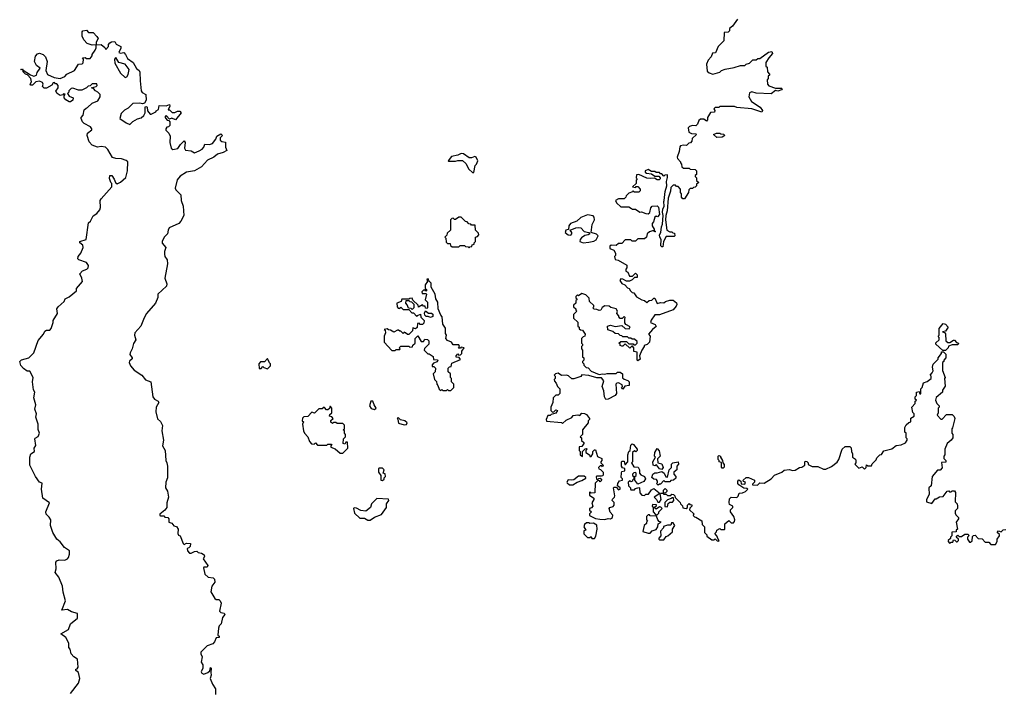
# Model space of a CAD drawing. Extents: x 2494118 to 2687960, y 757339 to 915227.
# Tile 301 of 364: x 2621800 to 2630442, y 865070 to 870941. Entities that reach past the tile are written whole.
import ezdxf

# ---------------------------------------------------------------- set-up
doc = ezdxf.new("R2010")
doc.units = 0

msp = doc.modelspace()

# ---------------------------------------------------------------- linework, layer by layer
at = {"layer": '0CON20XD'}
for points in [[(2628100, 870945), (2628056.4, 870883.6), (2628030, 870865), (2628030, 870845), (2628018.3, 870831.7), (2627981.7, 870828.3), (2627980, 870755), (2627930, 870705), (2627908.3, 870651.7), (2627881.7, 870648.3), (2627870, 870615), (2627843, 870587), (2627828.3, 870551.7), (2627835, 870490), (2627850, 870475), (2627885, 870462.5), (2627945, 870482.5), (2627960, 870495), (2627993, 870507), (2628071.7, 870521.7), (2628125, 870540), (2628165, 870540), (2628175, 870550), (2628205, 870560), (2628235, 870590), (2628265, 870590), (2628278.3, 870601.7), (2628295, 870602.5), (2628372.3, 870657.7), (2628402.5, 870662.5), (2628407.5, 870645), (2628375, 870607.5), (2628350, 870565), (2628350, 870535), (2628360, 870525), (2628363, 870483), (2628380, 870465), (2628380, 870455), (2628370, 870445), (2628370, 870425), (2628360, 870415), (2628362.5, 870375), (2628375, 870360), (2628435, 870340), (2628485, 870340), (2628492.5, 870335), (2628487.5, 870325), (2628455, 870313.3), (2628435, 870320), (2628395, 870292.5), (2628265, 870297.5), (2628225, 870307.5), (2628205, 870300), (2628200, 870265), (2628222.5, 870225), (2628300, 870175), (2628320, 870145), (2628315, 870130), (2628225, 870160), (2628095, 870170), (2628075, 870180), (2627945, 870180), (2627935, 870170), (2627905, 870170), (2627891.7, 870158.3), (2627900, 870145), (2627898.3, 870131.7), (2627861.7, 870128.3), (2627837.5, 870085), (2627837, 870063), (2627827, 870053), (2627805, 870070), (2627775, 870070), (2627761.7, 870058.3), (2627750, 870025), (2627735, 870010), (2627705, 870012.5), (2627680, 870005), (2627668.3, 869991.7), (2627672.5, 869955), (2627695, 869942.5), (2627735, 869940), (2627740, 869935), (2627701.7, 869898.3), (2627700, 869875), (2627688.3, 869861.7), (2627671.7, 869858.3), (2627651.7, 869838.3), (2627625, 869842.5), (2627600, 869835), (2627593, 869827), (2627586.7, 869785), (2627570, 869735), (2627572.5, 869725), (2627600, 869695), (2627600, 869685), (2627610, 869675), (2627611.7, 869651.7)], [(2622246.8, 865033.2), (2622316.2, 865125), (2622327.5, 865165), (2622317, 865217), (2622292.5, 865235), (2622292.5, 865245), (2622305, 865250), (2622312.5, 865265), (2622307.5, 865335), (2622274.2, 865354.2), (2622251.7, 865381.7), (2622241.7, 865421.7), (2622232.5, 865435), (2622230, 865475), (2622206, 865525), (2622160, 865555), (2622227.1, 865592.9), (2622247, 865643), (2622307, 865693), (2622307.5, 865735), (2622255, 865750), (2622218.3, 865768.3), (2622170, 865765), (2622203.3, 865845), (2622180.7, 865920.7), (2622176, 865975), (2622142.7, 866052.7), (2622111.2, 866095), (2622119.4, 866125), (2622117.1, 866185), (2622125, 866197.5), (2622145, 866205.8), (2622195, 866200.8), (2622220, 866215), (2622228.8, 866225), (2622236.2, 866255), (2622236.7, 866285), (2622194.2, 866314.2), (2622155, 866362.5), (2622125, 866386.7), (2622090, 866445), (2622071.2, 866505), (2622072.5, 866555), (2622059.3, 866579.3), (2622032.5, 866605), (2622030, 866625), (2622062.5, 866705), (2622002.5, 866745), (2621991.2, 866825), (2621997.5, 866877.5), (2621975, 866887.5), (2621937.5, 866935), (2621890, 867035), (2621890, 867105), (2621897.5, 867135), (2621930, 867155), (2621927.5, 867185), (2621941.7, 867208.3), (2621933.3, 867265), (2621937, 867273), (2621963, 867287), (2621972.5, 867315), (2621963, 867347), (2621962.5, 867395), (2621942.5, 867455), (2621947.5, 867485), (2621933.3, 867525), (2621942.5, 867565), (2621923, 867627), (2621932.5, 867675), (2621922.5, 867695), (2621913.3, 867765), (2621917.5, 867805), (2621888.3, 867858.3), (2621865, 867860), (2621832.3, 867882.3), (2621810.5, 867910.5), (2621800, 867945), (2621815, 867960), (2621880, 867975), (2621925, 868020), (2621961.7, 868128.3), (2622010, 868185), (2622020.7, 868209.3), (2622035, 868217.5), (2622065, 868220), (2622077, 868233), (2622092.5, 868285), (2622092.5, 868305), (2622132.5, 868365), (2622126.7, 868405), (2622137, 868423), (2622189.3, 868470.7), (2622200, 868495), (2622235, 868510), (2622300, 868565), (2622300, 868585), (2622352.5, 868645), (2622346.7, 868675), (2622328.3, 868711.7), (2622351.7, 868738.3), (2622390, 868755), (2622400, 868765), (2622402.5, 868785), (2622385, 868812.5), (2622320, 868835), (2622310, 868845), (2622312.5, 868865), (2622335.9, 868894.1), (2622356.2, 868945), (2622353.3, 868965), (2622327.5, 868985), (2622327.5, 868995), (2622382.5, 869015), (2622405, 869160), (2622422.5, 869175), (2622445, 869222.5), (2622477.7, 869242.3), (2622502.5, 869275), (2622510, 869295), (2622507.5, 869355), (2622515, 869370), (2622610, 869475), (2622610, 869505), (2622600, 869515), (2622588.3, 869548.3), (2622590, 869575), (2622610, 869575), (2622628.3, 869541.7), (2622640, 869515), (2622655, 869502.5), (2622685, 869517.5), (2622733, 869557), (2622746.7, 869615), (2622750, 869695), (2622735, 869706.7), (2622695, 869720), (2622643.9, 869723.9), (2622613.9, 869733.9), (2622573.6, 869803.6), (2622553.6, 869823.6), (2622515, 869830), (2622483.3, 869823.3), (2622435, 869840), (2622409.3, 869869.3), (2622391.2, 869925), (2622393.9, 869946.1), (2622432.5, 869975), (2622432.5, 869985), (2622420.7, 870000.7), (2622365, 870032.5), (2622352.5, 870045), (2622340, 870075), (2622340, 870085), (2622357, 870103), (2622365, 870150), (2622383, 870167), (2622395, 870170), (2622435, 870210), (2622485, 870230), (2622505.9, 870264.1), (2622506.4, 870286.4), (2622486.4, 870306.4), (2622465, 870317.5), (2622448.3, 870338.3), (2622430, 870345), (2622470, 870355), (2622480, 870365), (2622478.3, 870378.3), (2622435, 870380), (2622418.3, 870361.7), (2622401.7, 870358.3), (2622387, 870343), (2622345, 870322.5), (2622315, 870323.3), (2622265, 870340), (2622251.7, 870338.3), (2622231.7, 870318.3), (2622230, 870305), (2622220, 870295), (2622235, 870270), (2622270, 870255), (2622267.5, 870235), (2622245, 870220), (2622235, 870220), (2622205, 870237.5), (2622190, 870255), (2622190, 870275), (2622198.3, 870288.3), (2622185, 870290), (2622177.5, 870282.5), (2622155, 870277.5), (2622127.5, 870295), (2622117.5, 870315), (2622137.5, 870345), (2622137.5, 870365), (2622125, 870380), (2622115, 870380), (2622105, 870390), (2622093.6, 870386.4), (2622083, 870367), (2622035, 870340), (2622015, 870340), (2622000, 870355), (2622007, 870377), (2621999.3, 870389.3), (2621975, 870402.5), (2621943, 870397), (2621911.7, 870368.3), (2621898.3, 870368.3), (2621892.5, 870375), (2621903, 870397), (2621897, 870427), (2621868.3, 870458.3), (2621850, 870465), (2621830, 870485), (2621830, 870500), (2621810, 870505), (2621825, 870510), (2621830, 870500), (2621895, 870457.5), (2621925, 870447.5), (2621946.4, 870453.6), (2621953, 870477), (2621980, 870515), (2621948.3, 870538.3), (2621930, 870575), (2621938.3, 870621.7), (2621955, 870642.5), (2621975, 870646.7), (2622005.9, 870635.9), (2622026.7, 870615), (2622040, 870575), (2622030, 870495), (2622045, 870460), (2622103, 870433), (2622155, 870426.7), (2622195, 870442.5), (2622215, 870462.5), (2622280, 870495), (2622315, 870550), (2622347, 870553), (2622358.3, 870561.7), (2622360, 870595), (2622351.7, 870608.3), (2622375, 870610), (2622385, 870600), (2622418.3, 870601.7), (2622437, 870623), (2622437.5, 870635), (2622463.3, 870675), (2622472.5, 870695), (2622471.7, 870711.7), (2622470, 870720), (2622435, 870717.5), (2622393, 870733), (2622362.5, 870765), (2622347, 870797), (2622347.5, 870835), (2622355, 870842.5), (2622385, 870850), (2622405, 870830), (2622445, 870830), (2622476.7, 870795), (2622487.5, 870775), (2622470, 870745), (2622470, 870720), (2622515, 870722.5), (2622548.3, 870698.3), (2622555, 870680), (2622580, 870705), (2622580, 870725), (2622590.7, 870739.3), (2622605, 870747.5), (2622635, 870750), (2622647, 870727), (2622687, 870707), (2622687, 870693), (2622670, 870655), (2622685, 870647.5), (2622715, 870652.5), (2622730, 870635), (2622745, 870600), (2622795.5, 870565.5), (2622823.8, 870513.8), (2622847.5, 870495), (2622855, 870480), (2622856.2, 870405), (2622867, 870317), (2622875, 870302.5), (2622907.5, 870285), (2622910, 870235), (2622895, 870210), (2622876.7, 870203.3), (2622855, 870208.8), (2622793.9, 870206.1), (2622753, 870167), (2622720.7, 870149.3), (2622692, 870118), (2622680, 870075), (2622735, 870036.7), (2622767, 870023), (2622791.7, 870048.3), (2622835, 870073.3), (2622865, 870080), (2622889.5, 870100.5), (2622902.5, 870125), (2622901.7, 870178.3), (2622915, 870180), (2622920, 870175), (2622921.7, 870141.7), (2622945, 870112.5), (2622955, 870112.5), (2622995, 870132.5), (2622997.5, 870142.5), (2623017.5, 870155), (2623025, 870190), (2623085, 870186.7), (2623115, 870197.5), (2623118, 870182), (2623101.7, 870151.7), (2623115, 870150), (2623138.3, 870128.3), (2623161.7, 870128.3), (2623185, 870140), (2623205, 870140), (2623216.7, 870125), (2623166.7, 870063.3), (2623135, 870077.5), (2623115, 870070), (2623085, 870100), (2623073, 870087), (2623095, 870060), (2623108.3, 870058.3), (2623117.5, 870045), (2623117, 870013), (2623107.5, 870002.5), (2623091.7, 869998.3), (2623082.5, 869985), (2623083.9, 869973.9), (2623110, 869945), (2623119.3, 869919.3), (2623116.7, 869865), (2623130, 869815), (2623145, 869803.3), (2623187.7, 869812.3), (2623212.3, 869847.7), (2623245, 869880), (2623252.5, 869865), (2623246.7, 869815), (2623256.4, 869796.4), (2623305, 869792.5), (2623335, 869772.5), (2623375, 869792.5)], [(2622725, 870433.3), (2622739.3, 870440.7), (2622750.7, 870459.3), (2622760, 870505), (2622725, 870550), (2622670, 870565), (2622645, 870610), (2622632.5, 870595), (2622635, 870560), (2622683.9, 870473.9), (2622725, 870433.3)], [(2623375, 869792.5), (2623403, 869807), (2623417.5, 869825), (2623425, 869850), (2623465, 869846.7), (2623493, 869857), (2623522.5, 869895), (2623530.7, 869919.3), (2623565, 869940), (2623580, 869925), (2623560, 869905), (2623560, 869885), (2623573.3, 869873.3), (2623607.5, 869867.5), (2623606.7, 869825), (2623617.5, 869795), (2623585, 869776.7), (2623535, 869763.3), (2623502.5, 869735), (2623449.7, 869710.3), (2623395, 869650), (2623335, 869616), (2623265, 869604), (2623209.4, 869570.6), (2623181.4, 869538.6), (2623165.8, 869465), (2623170.9, 869450.9), (2623215.7, 869405), (2623216, 869355), (2623235.7, 869305), (2623239.2, 869225), (2623213.3, 869175), (2623196.2, 869155), (2623113.3, 869115), (2623102.5, 869095), (2623097.5, 869065), (2623067.5, 869035), (2623050, 868995), (2623051.2, 868981.2), (2623082.5, 868945), (2623070.7, 868909.3), (2623070, 868885), (2623073.8, 868865), (2623093.8, 868835), (2623098.3, 868801.7), (2623073.8, 868675), (2623092.5, 868625), (2623087.5, 868605), (2623012.5, 868535), (2623011.2, 868505), (2622993.3, 868455), (2622914.2, 868365.8), (2622892.3, 868327.7), (2622864, 868255), (2622810.8, 868195), (2622807.5, 868175), (2622820, 868135), (2622798.3, 868101.7), (2622788, 868055), (2622768.8, 868021.2), (2622766.2, 868005), (2622787.5, 867975), (2622787, 867967), (2622765, 867947.5), (2622762, 867935), (2622774, 867905), (2622805, 867868.8), (2622871.2, 867825), (2622904.4, 867784.4), (2622950, 867765), (2622968, 867635), (2622983.3, 867615), (2623016.7, 867595), (2623020, 867585), (2622998, 867545), (2622994.1, 867504.1), (2623010.5, 867440.5), (2623035, 867417.5), (2623053, 867383), (2623046.7, 867335), (2623062, 867255), (2623052.5, 867205), (2623077.5, 867165), (2623082.5, 867075), (2623092.5, 867055), (2623096.7, 867025), (2623097.5, 866965), (2623097.5, 866925), (2623082.5, 866885), (2623080, 866835), (2623097, 866807), (2623107.5, 866755), (2623090, 866705), (2623090, 866665), (2623075, 866640), (2623030, 866605), (2623030, 866595), (2623035, 866590), (2623065, 866590), (2623075, 866580), (2623100, 866575), (2623110, 866565), (2623110, 866535), (2623135, 866527.5), (2623153.6, 866503.6), (2623176.4, 866496.4), (2623190, 866475), (2623187.5, 866435), (2623195, 866420), (2623207.5, 866415), (2623235, 866347.5), (2623245, 866340), (2623265, 866350), (2623298.3, 866348.3), (2623297, 866323), (2623285, 866310), (2623270, 866305), (2623273.3, 866283.3), (2623290, 866265), (2623305, 866262.5), (2623335, 866277.5), (2623355, 866280), (2623365, 866270), (2623395, 866262.5), (2623418.3, 866248.3), (2623422.5, 866235), (2623410, 866215), (2623450, 866155), (2623445, 866140), (2623415, 866140), (2623412.5, 866135), (2623425, 866080), (2623453, 866053), (2623497, 866047), (2623510, 866035), (2623511.7, 866008.3), (2623486.4, 865973.6), (2623477.5, 865925), (2623512.5, 865865), (2623525, 865857.5), (2623547, 865857), (2623560, 865845), (2623567.5, 865825), (2623552.5, 865755), (2623565, 865742.5), (2623595, 865736.2), (2623600, 865725), (2623579.3, 865700.7), (2623567.5, 865645), (2623550, 865625), (2623543.6, 865606.4), (2623540, 865545), (2623550, 865535), (2623550, 865525), (2623525, 865520), (2623510, 865485), (2623495, 865470), (2623445, 865450), (2623391.2, 865395), (2623390.7, 865380.7), (2623402.5, 865355), (2623393, 865307), (2623407.5, 865285), (2623406.1, 865253.9), (2623393, 865223), (2623400, 865210), (2623415, 865203.3), (2623451.7, 865218.3), (2623468.3, 865231.7), (2623475, 865260), (2623480, 865255), (2623478.3, 865218.3), (2623480, 865195), (2623472.5, 865165), (2623492.5, 865115), (2623520, 865075), (2623520, 865025)], [(2627918.3, 869908.3), (2627890, 869935), (2627915, 869947.5), (2627945, 869947.5), (2627955, 869940), (2627977, 869937), (2627990, 869925), (2627965, 869910), (2627918.3, 869908.3)], [(2625785, 869600), (2625798.3, 869661.7), (2625810, 869675), (2625820, 869705), (2625807.5, 869735), (2625795, 869742.5), (2625765, 869730), (2625745, 869728.8), (2625695, 869766.2), (2625675, 869768), (2625645, 869753.8), (2625589.3, 869740.7), (2625560, 869705), (2625565, 869700), (2625625, 869700), (2625645, 869706.7), (2625687, 869707), (2625715, 869680), (2625742, 869632), (2625775, 869600), (2625785, 869600)], [(2627611.7, 869651.7), (2627625, 869640), (2627675, 869640), (2627685, 869630), (2627728.3, 869628.3), (2627740, 869615), (2627740, 869585), (2627730, 869575), (2627730, 869565), (2627740, 869555), (2627741.7, 869531.7), (2627760, 869515), (2627741.7, 869498.3), (2627740, 869485), (2627728.3, 869471.7), (2627715, 869470), (2627705, 869460), (2627685, 869460), (2627671.7, 869448.3), (2627670, 869425), (2627635, 869370), (2627621.7, 869371.7), (2627610, 869385), (2627610, 869415), (2627600, 869425), (2627600, 869455), (2627578.3, 869478.3), (2627565, 869480), (2627555, 869490), (2627535, 869490), (2627515, 869470), (2627511.7, 869438.3), (2627492.5, 869375), (2627482.5, 869265), (2627470, 869225), (2627467.5, 869185), (2627480, 869095), (2627505, 869080), (2627525, 869080), (2627531.7, 869071.7), (2627548.3, 869068.3), (2627550, 869045), (2627545, 869040), (2627475, 869040), (2627450, 868995), (2627445, 868950), (2627435, 868950), (2627428.3, 868958.3), (2627430, 869015), (2627417.5, 869035), (2627416.7, 869055), (2627427.5, 869075), (2627432.5, 869125), (2627441.7, 869148.3), (2627447.5, 869225), (2627441.2, 869255), (2627445, 869280), (2627457.5, 869305), (2627452.5, 869347.5), (2627457.5, 869355), (2627463.9, 869436.1), (2627480, 869485), (2627476.4, 869523.6), (2627487, 869557), (2627485, 869580), (2627463, 869577), (2627455, 869570), (2627435, 869590), (2627425, 869590), (2627415, 869600), (2627385, 869600), (2627375, 869610), (2627345, 869610), (2627315, 869627.5), (2627290, 869615), (2627290, 869605), (2627300, 869595), (2627345, 869590), (2627375, 869570), (2627408.3, 869568.3), (2627420, 869555), (2627420, 869545), (2627411.7, 869538.3), (2627395, 869537.5), (2627371.7, 869551.7), (2627335, 869547.5), (2627305, 869552.5), (2627235, 869582.5), (2627215, 869580), (2627210, 869555), (2627220, 869545), (2627210, 869535), (2627210, 869505), (2627180, 869475), (2627205, 869470), (2627211.7, 869478.3), (2627225, 869480), (2627246.7, 869456.7), (2627245, 869440), (2627235, 869430), (2627195, 869430), (2627185, 869440), (2627178.3, 869431.7), (2627145, 869420), (2627121.7, 869398.3), (2627120, 869385), (2627105, 869370), (2627055, 869370), (2627030, 869355), (2627037.5, 869335), (2627075, 869300), (2627145, 869300), (2627170, 869285), (2627175, 869280), (2627205, 869280), (2627243.6, 869253.6), (2627256.4, 869256.4), (2627295, 869241.2), (2627315, 869240), (2627330.7, 869249.3), (2627338.3, 869291.7), (2627350, 869305), (2627395, 869310), (2627406.4, 869296.4), (2627416.4, 869233.6), (2627398.3, 869211.7), (2627385, 869220), (2627375, 869210), (2627361.7, 869168.3), (2627350, 869155), (2627350, 869135), (2627370, 869105), (2627370, 869090), (2627380, 869085), (2627375, 869080), (2627370, 869090), (2627355, 869090), (2627327.5, 869082.5), (2627307.5, 869065), (2627300, 869035), (2627285, 869020), (2627225, 869020), (2627205, 869000), (2627175, 869000), (2627165, 869010), (2627115, 869010), (2627085, 868980), (2627055, 868980), (2627035, 868962.5), (2626990, 868965), (2626980, 868955), (2626980, 868935), (2627015, 868920), (2627030, 868895), (2627030, 868875), (2627020, 868865), (2627025, 868840), (2627051.7, 868831.7), (2627128.3, 868788.3), (2627130, 868765), (2627120, 868755), (2627120, 868735), (2627138.3, 868728.3), (2627153.6, 868693.6), (2627178.3, 868691.7), (2627205, 868720), (2627220, 868705), (2627218.3, 868681.7), (2627195, 868680), (2627175, 868660), (2627151.7, 868648.3), (2627125, 868650), (2627095, 868667.5), (2627075, 868670), (2627067.5, 868655), (2627085, 868627.5), (2627110, 868615), (2627135, 868590), (2627150, 868585), (2627160, 868565), (2627175, 868550), (2627190, 868545), (2627215, 868512.5), (2627260, 868485), (2627285, 868480), (2627305, 868462.5), (2627325, 868480), (2627347, 868483), (2627365, 868500), (2627375, 868500), (2627395, 868452.5), (2627425, 868462.5), (2627455, 868460), (2627468.3, 868471.7), (2627505, 868482.5), (2627535, 868482.5), (2627565, 868460), (2627567.5, 868445), (2627560.7, 868429.3), (2627535, 868397.5), (2627415, 868353.8), (2627375, 868352.5), (2627343.6, 868306.4), (2627337.5, 868285), (2627378.8, 868268.8), (2627385, 868250), (2627353.3, 868225), (2627320, 868185), (2627332.5, 868165), (2627327.5, 868115), (2627307, 868093), (2627280, 868085), (2627280, 868075), (2627260, 868045), (2627240, 867995), (2627246.7, 867965), (2627225, 867950), (2627220, 867955), (2627220, 868025), (2627191.7, 868031.7), (2627190, 868065), (2627178.3, 868078.3), (2627171.7, 868078.3), (2627155, 868060), (2627115, 868100), (2627095, 868080), (2627085, 868080), (2627070, 868085), (2627070, 868095), (2627060, 868105), (2627075, 868120), (2627125, 868120), (2627145, 868100), (2627185, 868100), (2627191.7, 868091.7), (2627205, 868090), (2627220, 868105), (2627218.3, 868118.3), (2627195, 868140), (2627175, 868140), (2627165, 868150), (2627145, 868150), (2627135, 868160), (2627095, 868160), (2627085, 868170), (2627071.7, 868171.7), (2627057, 868187), (2627025, 868190), (2627007, 868207), (2626963, 868223), (2626960, 868255), (2626985, 868262.5), (2627025, 868252.5), (2627085, 868260), (2627115, 868232.5), (2627148.3, 868231.7), (2627158.3, 868248.3), (2627120, 868270), (2627112.5, 868282.5), (2627110, 868315), (2627115, 868330), (2627105, 868340), (2627088.3, 868321.7), (2627071.7, 868321.7), (2627060, 868335), (2627060, 868345), (2627040, 868365), (2627047.5, 868385), (2627036.4, 868406.4), (2626988.3, 868418.3), (2626975, 868430), (2626935, 868432.5), (2626913.6, 868416.4), (2626900, 868395), (2626885, 868390), (2626865, 868400), (2626841.7, 868401.7), (2626830, 868415), (2626840, 868425), (2626840, 868435), (2626801.7, 868471.7), (2626798.3, 868498.3), (2626768.3, 868528.3), (2626735, 868540), (2626705, 868520), (2626695, 868530), (2626680, 868515), (2626680, 868500), (2626688.3, 868498.3), (2626690, 868485), (2626680, 868480), (2626680, 868455), (2626661.7, 868438.3), (2626660, 868425), (2626680, 868405), (2626680, 868395), (2626690, 868385), (2626660, 868355), (2626660, 868325), (2626698.3, 868288.3), (2626700, 868255), (2626710, 868245), (2626711.7, 868231.7), (2626721.7, 868221.7), (2626738.3, 868218.3), (2626762.5, 868185), (2626760, 868165), (2626745, 868160), (2626730, 868145), (2626730, 868105), (2626740, 868095), (2626740, 868085), (2626730, 868075), (2626730, 868055), (2626740, 868045), (2626740, 867985), (2626750, 867975), (2626750, 867955), (2626740, 867945), (2626740, 867935), (2626750, 867925), (2626751.7, 867911.7), (2626771.7, 867891.7), (2626788.3, 867888.3), (2626815, 867860), (2626885, 867830), (2626915, 867837.5), (2626935, 867832.5), (2626955, 867840), (2627035, 867840), (2627048.3, 867851.7), (2627071.7, 867851.7), (2627090, 867835), (2627091.7, 867801.7), (2627105, 867790), (2627138.3, 867778.3), (2627150, 867765), (2627150, 867735), (2627111.7, 867728.3), (2627092.5, 867702.5), (2627082.5, 867715), (2627090, 867725), (2627088.3, 867738.3), (2627056.4, 867756.4), (2627040, 867755), (2627032.5, 867745), (2627037.5, 867665), (2627026.7, 867645), (2626965, 867612.5), (2626945, 867610), (2626933, 867633), (2626926.4, 867686.4), (2626912.5, 867725), (2626927.5, 867775), (2626905, 867800), (2626865, 867802), (2626795, 867820), (2626735, 867827.5), (2626725, 867813.3), (2626665, 867793.3), (2626645, 867792.5), (2626617.5, 867817.5), (2626600, 867825), (2626555, 867822.5), (2626525, 867842.5), (2626503, 867837), (2626490, 867825), (2626500, 867815), (2626500, 867795), (2626490, 867785), (2626493, 867773), (2626510, 867755), (2626520, 867725), (2626540, 867705), (2626540, 867665), (2626525, 867650), (2626505, 867650), (2626483, 867627), (2626480, 867585), (2626462.5, 867545), (2626462.5, 867515), (2626475, 867500), (2626488.3, 867501.7), (2626505, 867520), (2626520, 867515), (2626505, 867490), (2626465, 867480), (2626455, 867470), (2626435, 867470), (2626420, 867435), (2626425, 867420), (2626555, 867410), (2626565, 867400), (2626595, 867430), (2626646.4, 867453.6), (2626658.3, 867471.7), (2626697.5, 867477.5), (2626715, 867470)], [(2625745, 868940), (2625751.7, 868948.3), (2625768.3, 868951.7), (2625771.7, 868968.3), (2625788.3, 868971.7), (2625790, 868985), (2625800, 868995), (2625800, 869035), (2625818.3, 869041.7), (2625830, 869055), (2625828.3, 869068.3), (2625800, 869095), (2625798.3, 869138.3), (2625765, 869140), (2625758.3, 869148.3), (2625741.7, 869151.7), (2625728.3, 869168.3), (2625711.7, 869171.7), (2625675, 869210), (2625655, 869210), (2625625, 869190), (2625615, 869190), (2625605, 869200), (2625591.7, 869198.3), (2625580, 869185), (2625580, 869095), (2625551.7, 869068.3), (2625548.3, 869051.7), (2625530, 869035), (2625540, 869025), (2625541.7, 868991.7), (2625555, 868980), (2625578.3, 868978.3), (2625581.7, 868961.7), (2625595, 868950), (2625655, 868950), (2625665, 868960), (2625705, 868960), (2625711.7, 868951.7), (2625735, 868950), (2625745, 868940)], [(2626745.5, 868985.5), (2626795, 868992), (2626839.7, 869000.3), (2626859.7, 869010.3), (2626876, 869045), (2626861.8, 869061.8), (2626816.7, 869075), (2626825.7, 869145), (2626844.2, 869185), (2626841.2, 869211.2), (2626832, 869222), (2626785, 869228.8), (2626725, 869208), (2626688.8, 869175), (2626634.5, 869155.5), (2626619.5, 869135), (2626617, 869103), (2626594.3, 869095.7), (2626586.7, 869075), (2626615, 869056.2), (2626637, 869053), (2626647.5, 869065), (2626647.5, 869075), (2626630, 869095), (2626682.5, 869115), (2626705, 869119.5), (2626725, 869115.6), (2626754.2, 869084.2), (2626796.4, 869076.4), (2626803.3, 869065), (2626790, 869055), (2626761.1, 869048.9), (2626731.9, 869028.1), (2626718.1, 869015), (2626716, 868995), (2626745.5, 868985.5)], [(2625585, 867690), (2625610, 867715), (2625610, 867745), (2625590, 867765), (2625590, 867795), (2625580, 867805), (2625580, 867835), (2625560, 867855), (2625560, 867885), (2625571.7, 867898.3), (2625588.3, 867901.7), (2625591.7, 867928.3), (2625668.3, 867961.7), (2625658.3, 867978.3), (2625631.7, 867981.7), (2625630, 867995), (2625645, 868010), (2625655, 868000), (2625668.3, 868001.7), (2625680, 868015), (2625680, 868035), (2625700, 868065), (2625675, 868070), (2625668.3, 868061.7), (2625655, 868060), (2625650, 868065), (2625660, 868075), (2625655, 868090), (2625605, 868090), (2625590, 868115), (2625555, 868127.5), (2625540, 868145), (2625547.5, 868175), (2625538.3, 868188.3), (2625536.4, 868236.4), (2625513, 868273), (2625507, 868337), (2625495, 868350), (2625472.5, 868405), (2625470, 868465), (2625452.5, 868495), (2625447.5, 868535), (2625412.5, 868595), (2625411.7, 868631.7), (2625391.7, 868651.7), (2625385, 868670), (2625373, 868667), (2625380, 868645), (2625360, 868615), (2625360, 868585), (2625370, 868575), (2625370, 868565), (2625365, 868560), (2625358.3, 868568.3), (2625345, 868570), (2625330, 868555), (2625331.7, 868541.7), (2625365, 868540), (2625370, 868535), (2625360, 868485), (2625380, 868465), (2625380, 868415), (2625375, 868410), (2625361.7, 868411.7), (2625358.3, 868428.3), (2625345, 868430), (2625335, 868440), (2625301.7, 868421.7), (2625298.3, 868438.3), (2625251.7, 868481.7), (2625245, 868500), (2625223, 868497), (2625215, 868490), (2625155, 868490), (2625148.3, 868471.7), (2625110, 868455), (2625113, 868423), (2625123, 868413), (2625135, 868410), (2625145, 868420), (2625165, 868400), (2625215, 868400), (2625241.7, 868371.7), (2625255, 868370), (2625285, 868340), (2625291.7, 868348.3), (2625318.3, 868358.3), (2625321.7, 868331.7), (2625350, 868305), (2625348.3, 868281.7), (2625335, 868270), (2625315, 868270), (2625305, 868280), (2625291.7, 868278.3), (2625288.3, 868241.7), (2625275, 868230), (2625251.7, 868238.3), (2625248.3, 868211.7), (2625215, 868180), (2625205, 868180), (2625187, 868197), (2625175, 868200), (2625165, 868190), (2625145, 868210), (2625135, 868210), (2625125, 868220), (2625115, 868220), (2625085, 868200), (2625055, 868220), (2625038.3, 868221.7), (2625025, 868230), (2625000, 868225), (2625007.5, 868217.5), (2625010, 868195), (2625000, 868165), (2625000, 868115), (2625065, 868040), (2625095, 868040), (2625105, 868050), (2625135, 868050), (2625140, 868055), (2625130, 868065), (2625145, 868080), (2625215, 868080), (2625225, 868070), (2625248.3, 868071.7), (2625251.7, 868088.3), (2625270, 868105), (2625270, 868145), (2625295, 868170), (2625325, 868120), (2625345, 868120), (2625355, 868140), (2625378.3, 868138.3), (2625390, 868125), (2625390, 868095), (2625351.7, 868058.3), (2625350, 868045), (2625381.7, 868011.7), (2625395, 868010), (2625428.3, 867988.3), (2625431.7, 867961.7), (2625465, 867960), (2625470, 867955), (2625465, 867940), (2625431.7, 867928.3), (2625420, 867915), (2625421.7, 867901.7), (2625435, 867900), (2625450, 867885), (2625447, 867853), (2625430, 867835), (2625440, 867785), (2625458.3, 867768.3), (2625460, 867745), (2625470, 867735), (2625481.7, 867701.7), (2625495, 867690), (2625505, 867700), (2625515, 867690), (2625545, 867690), (2625555, 867700), (2625565, 867690), (2625585, 867690)], [(2625245, 868400), (2625235, 868410), (2625211.7, 868411.7), (2625201.7, 868441.7), (2625190, 868455), (2625191.7, 868478.3), (2625215, 868480), (2625225, 868470), (2625238.3, 868468.3), (2625258.3, 868448.3), (2625260, 868415), (2625245, 868400)], [(2625405, 868330), (2625385, 868340), (2625368.3, 868338.3), (2625355, 868350), (2625352.5, 868367.5), (2625361.7, 868388.3), (2625388.3, 868368.3), (2625415, 868367.5), (2625425, 868360), (2625425, 868340), (2625405, 868330)], [(2629925, 868040), (2629901.7, 868041.7), (2629840, 868095), (2629841.7, 868108.3), (2629870, 868135), (2629870, 868155), (2629860, 868165), (2629870, 868175), (2629870, 868235), (2629905, 868277.5), (2629925, 868272.5), (2629950, 868245), (2629925, 868210), (2629900, 868205), (2629918.3, 868198.3), (2629927, 868187), (2629930, 868125), (2629945, 868110), (2629965, 868110), (2629995, 868130), (2630005, 868130), (2630021.7, 868111.7), (2630040, 868105), (2630035, 868090), (2629985, 868090), (2629951.7, 868078.3), (2629950, 868065), (2629925, 868040)], [(2626715, 867470), (2626735, 867490), (2626757, 867487), (2626775, 867480), (2626800, 867445), (2626800, 867435), (2626790, 867425), (2626790, 867405), (2626740, 867345), (2626740, 867305), (2626720, 867285), (2626730, 867275), (2626731.7, 867251.7), (2626750, 867235), (2626752.5, 867225), (2626735, 867200), (2626710, 867195), (2626710, 867165), (2626720, 867155), (2626720, 867125), (2626738.3, 867111.7), (2626740, 867155), (2626761.7, 867178.3), (2626775, 867180), (2626780, 867175), (2626770, 867165), (2626770, 867145), (2626800, 867125), (2626805, 867110), (2626815, 867110), (2626830, 867135), (2626830, 867155), (2626845, 867170), (2626855, 867170), (2626871.7, 867111.7), (2626910, 867095), (2626910, 867075), (2626900, 867065), (2626900, 867055), (2626920, 867035), (2626915, 867020), (2626908.3, 867028.3), (2626895, 867030), (2626880, 867015), (2626881.7, 867001.7), (2626898.3, 866998.3), (2626920, 866975), (2626922.5, 866955), (2626917, 866943), (2626905, 866937.5), (2626865, 866940), (2626860, 866935), (2626861.7, 866911.7), (2626875, 866910), (2626881.7, 866918.3), (2626895, 866920), (2626910, 866905), (2626895, 866890), (2626888.3, 866898.3), (2626875, 866900), (2626851.7, 866878.3), (2626848.3, 866791.7), (2626815, 866790), (2626805, 866800), (2626800, 866795), (2626801.7, 866771.7), (2626840, 866745), (2626840, 866735), (2626822.5, 866705), (2626830, 866675), (2626818.3, 866661.7), (2626800, 866655), (2626801.7, 866641.7), (2626817.5, 866625), (2626801.7, 866608.3), (2626800, 866595), (2626855, 866568.8), (2626891.2, 866561.2), (2626935, 866560), (2626965, 866567.5), (2626985, 866563.3), (2627002.5, 866575), (2627005.8, 866595.8), (2626983, 866623), (2626972.5, 866655), (2626980, 866665), (2627008.3, 866671.7), (2627016.4, 866683.6), (2627017, 866707), (2627000, 866725), (2627001.7, 866738.3), (2627020, 866755), (2627022.5, 866765), (2627012.5, 866835), (2627018.3, 866841.7), (2627035, 866842.5), (2627055, 866817.5), (2627070, 866825), (2627070, 866835), (2627047.5, 866855), (2627048.8, 866875), (2627065, 866897.5), (2627090, 866905), (2627090, 866915), (2627078.3, 866928.3), (2627080.7, 866969.3), (2627085, 866980), (2627110, 866985), (2627110, 867005), (2627091.7, 867011.7), (2627082.5, 867025), (2627082.5, 867065), (2627085, 867070), (2627105, 867070), (2627111.7, 867041.7), (2627118.3, 867041.7), (2627137, 867063), (2627136.7, 867125), (2627147.5, 867155), (2627157.5, 867165), (2627165, 867210), (2627175, 867222.5), (2627186.4, 867216.4), (2627220, 867175), (2627220, 867165), (2627208.3, 867151.7), (2627195, 867160), (2627180, 867145), (2627180, 867065), (2627170, 867055), (2627191.7, 867021.7), (2627228.3, 867018.3), (2627240, 866995), (2627240, 866965), (2627251.7, 866951.7), (2627282.5, 866935), (2627292.5, 866915), (2627278.3, 866891.7), (2627225, 866870), (2627200, 866905), (2627200, 866935), (2627210, 866945), (2627210, 866965), (2627205, 866970), (2627191.7, 866968.3), (2627180, 866955), (2627180, 866945), (2627190, 866935), (2627190, 866915), (2627180, 866905), (2627180, 866895), (2627165, 866890), (2627155, 866900), (2627140, 866885), (2627143, 866853), (2627160, 866835), (2627160, 866825), (2627165, 866820), (2627195, 866820), (2627205, 866830), (2627235, 866840), (2627240, 866835), (2627241.7, 866791.7), (2627261.7, 866771.7), (2627285, 866770), (2627295, 866780), (2627318.3, 866781.7), (2627345, 866820), (2627365, 866830), (2627410, 866795), (2627408.3, 866781.7), (2627370, 866755), (2627390, 866735), (2627401.7, 866711.7), (2627415, 866710), (2627430, 866735), (2627420, 866785), (2627425, 866790), (2627450, 866790), (2627450, 866815), (2627465, 866830), (2627480, 866815), (2627480, 866805), (2627468.3, 866791.7), (2627450, 866790), (2627451.7, 866781.7), (2627475, 866780), (2627485, 866770), (2627515, 866770), (2627525, 866780), (2627538.3, 866778.3), (2627550, 866765), (2627551.7, 866751.7), (2627598.3, 866708.3), (2627600, 866695), (2627618.3, 866678.3), (2627621.7, 866661.7), (2627650, 866655), (2627660, 866665), (2627660, 866685), (2627675, 866700), (2627681.7, 866691.7), (2627698.3, 866688.3), (2627700, 866675), (2627681.7, 866658.3), (2627680, 866645), (2627718.3, 866608.3), (2627710, 866595), (2627721.7, 866581.7), (2627735, 866580), (2627788.3, 866548.3), (2627790, 866515), (2627810, 866495), (2627810, 866445), (2627830, 866425), (2627831.7, 866411.7), (2627875, 866380), (2627895, 866380), (2627905, 866390), (2627921.7, 866371.7), (2627935, 866370), (2627940, 866375), (2627930, 866385), (2627920, 866415), (2627900, 866435), (2627915, 866450), (2627920, 866465), (2627945, 866480), (2627955, 866470), (2627985, 866470), (2627990, 866475), (2627988.3, 866521.7), (2628025, 866550), (2628045, 866530), (2628065, 866530), (2628075, 866540), (2628077.5, 866555), (2628067.5, 866585), (2628040, 866625), (2628040, 866645), (2628060, 866665), (2628060, 866675), (2628031.2, 866691.2), (2628026.4, 866706.4), (2628029.5, 866740.5), (2628045, 866753.8), (2628095, 866752.5), (2628106.1, 866763.9), (2628115, 866790), (2628145, 866793.3), (2628170, 866805), (2628190, 866825), (2628181.7, 866831.7), (2628155, 866832.5), (2628111.7, 866861.7), (2628103, 866873), (2628102.5, 866895), (2628113, 866907), (2628130, 866895), (2628131.7, 866871.7), (2628165, 866870), (2628170, 866885), (2628151.7, 866891.7), (2628150, 866905), (2628175, 866927.5), (2628197, 866927), (2628250, 866905), (2628250, 866885), (2628231.7, 866868.3), (2628231.7, 866861.7), (2628275, 866860), (2628295, 866880), (2628335, 866877.5), (2628395, 866916.7), (2628425, 866946.7), (2628490, 866975), (2628508.3, 866991.7), (2628555, 866997.5), (2628585, 866987.5), (2628605, 866990), (2628645, 867013.3), (2628665, 867017.5), (2628690, 867035), (2628690, 867065), (2628695, 867070), (2628708.3, 867068.3), (2628720, 867055), (2628721.7, 867041.7), (2628755, 867023.3), (2628805, 867023.3), (2628855, 867000), (2628875, 867000), (2628926.1, 867023.9), (2628975, 867062.5), (2628990, 867085), (2629020, 867175), (2629045, 867200), (2629085, 867200), (2629098.3, 867188.3), (2629100, 867155), (2629110, 867135), (2629110, 867105), (2629136.4, 867086.4), (2629140, 867075), (2629140, 867055), (2629130, 867045), (2629165, 867010), (2629195, 867020), (2629215, 867000), (2629230, 867015), (2629231.7, 867038.3), (2629245, 867030), (2629275, 867030), (2629281.7, 867048.3), (2629318.3, 867081.7), (2629321.7, 867098.3), (2629350, 867125), (2629365, 867130), (2629385, 867160), (2629455, 867177.5), (2629493, 867207), (2629536.4, 867213.6), (2629575, 867232.5), (2629590, 867255), (2629590, 867265), (2629580, 867275), (2629580, 867315), (2629570, 867325), (2629570, 867365), (2629581.7, 867388.3), (2629605, 867410), (2629620, 867415), (2629621.7, 867448.3), (2629650, 867465), (2629650, 867485), (2629638.3, 867498.3), (2629630, 867545), (2629660, 867575), (2629660, 867595), (2629670, 867605), (2629660, 867615), (2629660, 867635), (2629670, 867645), (2629670, 867675), (2629695, 867680), (2629701.7, 867661.7), (2629708.3, 867661.7), (2629710, 867705), (2629720, 867715), (2629731.7, 867758.3), (2629765, 867770), (2629800, 867795), (2629800, 867815), (2629790, 867825), (2629810, 867845), (2629817, 867863), (2629812.5, 867895), (2629818.3, 867921.7), (2629860, 867965), (2629860, 867975), (2629890, 868015), (2629891.7, 868028.3), (2629908.3, 868028.3), (2629928.3, 868008.3), (2629930, 867975), (2629910, 867955), (2629910, 867945), (2629900, 867935), (2629900, 867865), (2629922.5, 867805), (2629917.5, 867795), (2629921.7, 867728.3), (2629898.3, 867691.7), (2629900, 867675), (2629845, 867630), (2629837.5, 867605), (2629850, 867575), (2629870, 867555), (2629870, 867545), (2629860, 867535), (2629860, 867495), (2629853, 867473), (2629885, 867440), (2629895, 867440), (2629935, 867480), (2629985, 867480), (2630001.7, 867461.7), (2630007.5, 867445), (2629987, 867363), (2629980, 867355), (2629980, 867315), (2629990, 867305), (2629990, 867275), (2629976.4, 867253.6), (2629940, 867225), (2629920, 867175), (2629920, 867125), (2629910, 867115), (2629910, 867095), (2629930, 867075), (2629928.3, 867061.7), (2629891.7, 867058.3), (2629897, 867013), (2629878.3, 866991.7), (2629855, 866990), (2629810, 866935), (2629800, 866855), (2629780, 866835), (2629781.7, 866778.3), (2629760, 866735), (2629760, 866715), (2629805, 866700), (2629835, 866740), (2629845, 866740), (2629873, 866757), (2629905, 866760), (2629941.7, 866808.3), (2629955, 866810), (2629961.7, 866801.7), (2629975, 866800), (2629985, 866810), (2630005, 866810), (2630012.5, 866795), (2630010, 866715), (2630027, 866697), (2630030, 866675), (2630030, 866655), (2630010, 866635), (2630010, 866615)], [(2623975, 867880), (2624000, 867905), (2624000, 867925), (2623991.7, 867931.7), (2623975, 867970), (2623948.3, 867941.7), (2623915, 867940), (2623900, 867925), (2623901.7, 867881.7), (2623918.3, 867881.7), (2623935, 867900), (2623941.7, 867891.7), (2623975, 867880)], [(2624915, 867523.3), (2624930, 867535), (2624910, 867565), (2624900, 867595), (2624883, 867597), (2624870, 867555), (2624885, 867533.3), (2624915, 867523.3)], [(2624635, 867140), (2624680, 867185), (2624678.3, 867238.3), (2624661.7, 867238.3), (2624655, 867220), (2624640, 867225), (2624643, 867267), (2624660, 867285), (2624660, 867305), (2624650, 867315), (2624650, 867335), (2624640, 867345), (2624650, 867355), (2624650, 867385), (2624635, 867400), (2624585, 867400), (2624575, 867410), (2624555, 867410), (2624545, 867400), (2624531.7, 867411.7), (2624531.7, 867428.3), (2624550, 867445), (2624538.3, 867458.3), (2624520, 867465), (2624521.7, 867478.3), (2624540, 867495), (2624540, 867535), (2624528.3, 867548.3), (2624521.7, 867548.3), (2624518.3, 867531.7), (2624505, 867520), (2624491.7, 867521.7), (2624475, 867540), (2624465, 867540), (2624455, 867530), (2624425, 867530), (2624388.3, 867491.7), (2624365, 867500), (2624328.3, 867461.7), (2624295, 867460), (2624281.7, 867448.3), (2624280, 867425), (2624290, 867415), (2624282.5, 867395), (2624290, 867335), (2624300, 867315), (2624330, 867285), (2624343, 867243), (2624361.7, 867221.7), (2624385, 867220), (2624395, 867230), (2624415, 867210), (2624495, 867210), (2624505, 867220), (2624535, 867220), (2624540, 867215), (2624530, 867205), (2624531.7, 867191.7), (2624568.3, 867178.3), (2624611.7, 867141.7), (2624635, 867140)], [(2625175, 867387.5), (2625195, 867392.5), (2625200, 867405), (2625180, 867425), (2625143, 867433), (2625125, 867450), (2625111.7, 867448.3), (2625120, 867435), (2625125, 867402.5), (2625175, 867387.5)], [(2627435, 866997.5), (2627415, 867002.5), (2627388.3, 867038.3), (2627375, 867030), (2627360, 867035), (2627357.5, 867065), (2627380, 867105), (2627372.5, 867115), (2627373.6, 867146.4), (2627395, 867180), (2627411.7, 867161.7), (2627420, 867115), (2627398.3, 867091.7), (2627400, 867055), (2627437, 867047), (2627446.7, 867015), (2627435, 866997.5)], [(2627405, 866860), (2627390, 866875), (2627397.5, 866882.5), (2627397.5, 866895), (2627388.3, 866908.3), (2627365, 866912.5), (2627348.3, 866928.3), (2627357.5, 866955), (2627375, 866966.7), (2627395, 866966.7), (2627435, 866980), (2627456.4, 866966.4), (2627471.7, 866931.7), (2627485, 866930), (2627500, 866995), (2627520, 867015), (2627520, 867045), (2627533, 867057), (2627580, 867065), (2627582.5, 867045), (2627567.5, 867025), (2627567.5, 866995), (2627540, 866975), (2627540, 866955), (2627560, 866935), (2627558.3, 866921.7), (2627537, 866903), (2627515, 866900), (2627505, 866890), (2627465, 866890), (2627455, 866900), (2627425, 866870), (2627415, 866870), (2627405, 866860)], [(2627975, 867010), (2627965, 867010), (2627958.3, 867018.3), (2627958.3, 867058.3), (2627940, 867065), (2627940, 867075), (2627930, 867085), (2627930, 867115), (2627935, 867120), (2627950, 867115), (2627950, 867105), (2627967, 867077), (2627970, 867055), (2627981.7, 867041.7), (2627981.7, 867018.3), (2627975, 867010)], [(2624985, 866900), (2624998.3, 866911.7), (2625000, 866925), (2625010, 866935), (2625008.3, 866958.3), (2624990, 866965), (2625000, 866995), (2624985, 867010), (2624955, 867010), (2624950, 867005), (2624950, 866975), (2624970, 866945), (2624970, 866905), (2624985, 866900)], [(2626655, 866862.5), (2626693, 866887), (2626735, 866900), (2626768.3, 866921.7), (2626768.3, 866928.3), (2626755, 866940), (2626705, 866937.5), (2626665, 866907.5), (2626645, 866902.5), (2626615, 866907.5), (2626602.5, 866885), (2626605, 866880), (2626625, 866862.5), (2626655, 866862.5)], [(2624875, 866552.5), (2624915, 866580), (2624975, 866602.5), (2625020, 866665), (2625020, 866695), (2625040, 866725), (2625038.3, 866738.3), (2624935, 866742.5), (2624887.5, 866695), (2624880, 866665), (2624837, 866633), (2624795, 866637.5), (2624755, 866657.5), (2624735, 866660), (2624730, 866655), (2624737.5, 866615), (2624785, 866570), (2624825, 866570), (2624855, 866552.5), (2624875, 866552.5)], [(2627485, 866670), (2627491.7, 866698.3), (2627505, 866710), (2627528.3, 866711.7), (2627540, 866725), (2627538.3, 866748.3), (2627525, 866750), (2627518.3, 866741.7), (2627485, 866730), (2627461.7, 866708.3), (2627461.7, 866671.7), (2627485, 866670)], [(2627395, 866600), (2627410, 866615), (2627410, 866625), (2627440, 866655), (2627428.3, 866668.3), (2627415, 866670), (2627385, 866650), (2627370, 866665), (2627388.3, 866681.7), (2627388.3, 866688.3), (2627355, 866690), (2627350, 866675), (2627360, 866665), (2627360, 866625), (2627381.7, 866601.7), (2627395, 866600)], [(2630010, 866615), (2630015, 866600), (2630040, 866575), (2630040, 866565), (2630020, 866535), (2630030, 866475), (2630020, 866465), (2630018.3, 866451.7), (2629981.7, 866448.3), (2629980, 866415), (2629970, 866405), (2629968.3, 866391.7), (2629950, 866375), (2629950, 866365), (2629961.7, 866351.7), (2629975, 866360), (2629990, 866360), (2629995, 866380), (2630008.3, 866378.3), (2630021.7, 866361.7), (2630028.3, 866361.7), (2630040, 866375), (2630040, 866385), (2630020, 866405), (2630035, 866420), (2630045, 866410), (2630065, 866410), (2630095, 866430), (2630125, 866430), (2630130, 866415), (2630120, 866405), (2630120, 866385), (2630135, 866360), (2630145, 866360), (2630158.3, 866371.7), (2630161.7, 866408.3), (2630171.7, 866418.3), (2630185, 866420), (2630211.7, 866391.7), (2630248.3, 866388.3), (2630275, 866360), (2630305, 866360), (2630325, 866340), (2630365, 866340), (2630380, 866365), (2630380, 866385), (2630400, 866415), (2630398.3, 866428.3), (2630380, 866445), (2630391.7, 866458.3), (2630415, 866450), (2630431.7, 866468.3), (2630455, 866470)], [(2626821.7, 866391.7), (2626845, 866392.5), (2626856.4, 866413.6), (2626867.5, 866475), (2626865, 866510), (2626835, 866527.5), (2626805, 866522.5), (2626795, 866530), (2626775, 866530), (2626757.5, 866515), (2626750, 866495), (2626770, 866465), (2626751.7, 866458.3), (2626751.7, 866431.7), (2626785, 866400), (2626805, 866400), (2626815, 866410), (2626821.7, 866391.7)], [(2627335, 866440), (2627351.7, 866458.3), (2627385, 866470), (2627400, 866495), (2627405, 866520), (2627430, 866535), (2627411.7, 866541.7), (2627400, 866555), (2627388.3, 866588.3), (2627335, 866590), (2627328.3, 866598.3), (2627315, 866600), (2627300, 866585), (2627300, 866555), (2627310, 866545), (2627300, 866535), (2627300, 866525), (2627280, 866505), (2627270, 866455), (2627315, 866440), (2627335, 866440)], [(2627455, 866380), (2627475, 866410), (2627490, 866415), (2627528.3, 866451.7), (2627530, 866475), (2627550, 866505), (2627535, 866530), (2627521.7, 866528.3), (2627515, 866510), (2627485, 866510), (2627451.7, 866498.3), (2627450, 866485), (2627423, 866457), (2627427.5, 866415), (2627410, 866395), (2627410, 866385), (2627415, 866380), (2627455, 866380)]]:
    msp.add_lwpolyline(points, dxfattribs=at)

doc.saveas('drawing.dxf')
